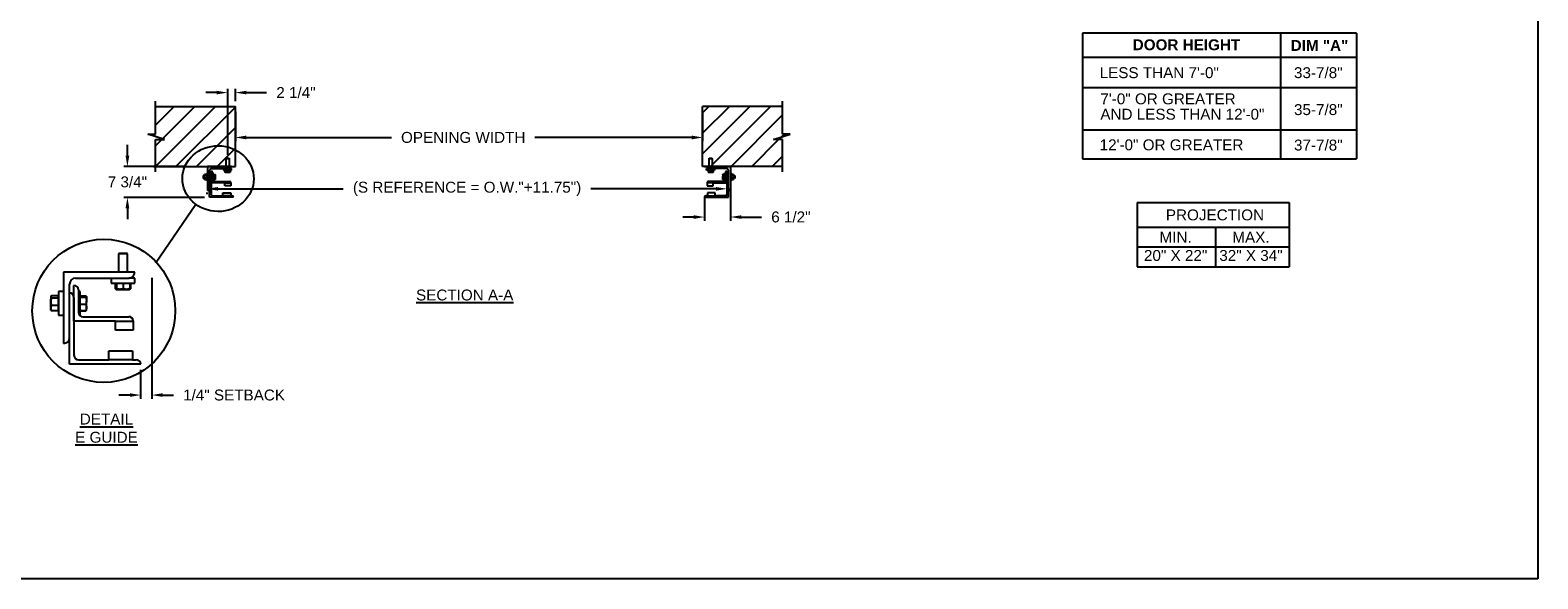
# Model space of a CAD drawing. Header units: inches. Extents: x 170 to 284, y 215 to 248.
# Tile 712 of 1056: x 225.42 to 238.39, y 214.76 to 219.47. Entities that reach past the tile are written whole.
import ezdxf
from ezdxf import colors
from ezdxf.entities.mleader import LeaderData, LeaderLine
from ezdxf.math import Vec2, Vec3

# ---------------------------------------------------------------- set-up
doc = ezdxf.new("R2010")
doc.units = ezdxf.units.IN
doc.header["$LTSCALE"] = 0.25
doc.header["$MEASUREMENT"] = 0
for name, color, linetype in [('ANNOTATIONS', 1, 'Continuous'), ('DETAILS', 4, 'Continuous'), ('E GUIDES', 7, 'Continuous'), ('LH FRONT OF HOOD', 7, 'Continuous')]:
    doc.layers.add(name, color=color, linetype=linetype)
doc.styles.add('ARIAL', font='arial.ttf', dxfattribs={"height": 0.09375})
doc.dimstyles.new('STANDARD$0', dxfattribs={"dimtxt": 0.09375, "dimasz": 0.09375, "dimexe": 0.03125, "dimexo": 0.046875, "dimgap": 0.09, "dimtad": 0, "dimtih": 1, "dimtoh": 1, "dimdec": 4, "dimzin": 0, "dimdsep": 46, "dimtxsty": 'ARIAL', "dimcen": 0.09, "dimadec": 0, "dimazin": 0, "dimtfac": 1, "dimtdec": 4, "dimtofl": 0, "dimtmove": 0, "dimatfit": 1, "dimfxl": 1, "dimtolj": 1, "dimtzin": 0, "dimarcsym": 0})
pattern_1 = [(45, (49.32658, -19.50984), (-0.08838835, 0.08838835), [])]

# ---------------------------------------------------------------- blocks, each defined once
blk = doc.blocks.new('*D43')
at = {"layer": 'ANNOTATIONS', "color": 0, "lineweight": -2, "transparency": 16777216}
for p, q in [((226.469, 217.343), (226.469, 216.305)), ((226.374, 216.553), (226.374, 216.305)), ((226.281, 216.336), (226.187, 216.336)), ((226.562, 216.336), (226.656, 216.336))]:
    blk.add_line(p, q, dxfattribs=at)
at = {"layer": 'ANNOTATIONS', "color": 0, "transparency": 16777216}
for points in [[(226.281, 216.352), (226.281, 216.321), (226.374, 216.336)], [(226.562, 216.352), (226.562, 216.321), (226.469, 216.336)]]:
    blk.add_solid(points, dxfattribs=at)
at = {"layer": 'defpoints', "color": 0, "transparency": 16777216}
for p in [(226.469, 217.39), (226.374, 216.6), (226.374, 216.336)]:
    blk.add_point(p, dxfattribs=at)
at = {"layer": 'ANNOTATIONS', "color": 0, "transparency": 16777216, "insert": (227.177, 216.336), "char_height": 0.09375, "attachment_point": 5, "style": 'ARIAL'}
blk.add_mtext('\\A1;1/4" SETBACK', dxfattribs=at)
blk = doc.blocks.new('*D105')
at = {"layer": 'ANNOTATIONS', "color": 0, "lineweight": -2, "transparency": 16777216}
for p, q in [((226.26, 218.392), (226.26, 218.486)), ((226.749, 218.298), (226.229, 218.298)), ((226.924, 218.034), (226.229, 218.034)), ((226.26, 217.94), (226.26, 217.847))]:
    blk.add_line(p, q, dxfattribs=at)
at = {"layer": 'ANNOTATIONS', "color": 0, "transparency": 16777216}
for points in [[(226.244, 218.392), (226.276, 218.392), (226.26, 218.298)], [(226.244, 217.94), (226.276, 217.94), (226.26, 218.034)]]:
    blk.add_solid(points, dxfattribs=at)
at = {"layer": 'defpoints', "color": 0, "transparency": 16777216}
for p in [(226.796, 218.298), (226.26, 218.034), (226.971, 218.034)]:
    blk.add_point(p, dxfattribs=at)
at = {"layer": 'ANNOTATIONS', "color": 0, "transparency": 16777216, "insert": (226.26, 218.166), "char_height": 0.0938, "attachment_point": 5, "style": 'ARIAL'}
blk.add_mtext('\\A1;7 3/4"', dxfattribs=at)
blk = doc.blocks.new('*D106')
at = {"layer": 'ANNOTATIONS', "color": 0, "lineweight": -2, "transparency": 16777216}
for p, q in [((231.444, 218.252), (231.444, 217.833)), ((231.222, 218.037), (231.222, 217.833)), ((231.129, 217.865), (231.035, 217.865)), ((231.538, 217.865), (231.711, 217.865))]:
    blk.add_line(p, q, dxfattribs=at)
at = {"layer": 'ANNOTATIONS', "color": 0, "transparency": 16777216}
for points in [[(231.129, 217.88), (231.129, 217.849), (231.222, 217.865)], [(231.538, 217.88), (231.538, 217.849), (231.444, 217.865)]]:
    blk.add_solid(points, dxfattribs=at)
at = {"layer": 'defpoints', "color": 0, "transparency": 16777216}
for p in [(231.444, 218.298), (231.222, 218.084), (231.444, 217.865)]:
    blk.add_point(p, dxfattribs=at)
at = {"layer": 'ANNOTATIONS', "color": 0, "transparency": 16777216, "insert": (231.964, 217.865), "char_height": 0.0938, "attachment_point": 5, "style": 'ARIAL'}
blk.add_mtext('\\A1;6 1/2"', dxfattribs=at)
blk = doc.blocks.new('*D102')
at = {"layer": 'ANNOTATIONS', "color": 0, "lineweight": -2, "transparency": 16777216}
for p, q in [((227.028, 218.933), (226.935, 218.933)), ((227.122, 218.398), (227.122, 218.965)), ((227.188, 218.861), (227.188, 218.965)), ((227.282, 218.933), (227.455, 218.933))]:
    blk.add_line(p, q, dxfattribs=at)
at = {"layer": 'ANNOTATIONS', "color": 0, "transparency": 16777216}
for points in [[(227.028, 218.949), (227.028, 218.918), (227.122, 218.933)], [(227.282, 218.949), (227.282, 218.918), (227.188, 218.933)]]:
    blk.add_solid(points, dxfattribs=at)
at = {"layer": 'defpoints', "color": 0, "transparency": 16777216}
for p in [(227.188, 218.933), (227.188, 218.814), (227.122, 218.351)]:
    blk.add_point(p, dxfattribs=at)
at = {"layer": 'ANNOTATIONS', "color": 0, "transparency": 16777216, "insert": (227.709, 218.933), "char_height": 0.0938, "attachment_point": 5, "style": 'ARIAL'}
blk.add_mtext('\\A1;2 1/4"', dxfattribs=at)
blk = doc.blocks.new('*D103')
at = {"layer": 'ANNOTATIONS', "color": 0, "lineweight": -2, "transparency": 16777216}
for p, q in [((231.414, 218.154), (231.414, 218.138)), ((226.945, 218.06), (226.945, 218.076)), ((227.039, 218.107), (228.114, 218.107)), ((231.32, 218.107), (230.245, 218.107))]:
    blk.add_line(p, q, dxfattribs=at)
at = {"layer": 'ANNOTATIONS', "color": 0, "transparency": 16777216}
for points in [[(227.039, 218.123), (227.039, 218.091), (226.945, 218.107)], [(231.32, 218.123), (231.32, 218.091), (231.414, 218.107)]]:
    blk.add_solid(points, dxfattribs=at)
at = {"layer": 'defpoints', "color": 0, "transparency": 16777216}
for p in [(226.945, 218.107), (231.414, 218.107), (231.414, 218.107)]:
    blk.add_point(p, dxfattribs=at)
at = {"layer": 'ANNOTATIONS', "color": 0, "transparency": 16777216, "insert": (229.18, 218.107), "char_height": 0.09375, "attachment_point": 5, "style": 'ARIAL'}
blk.add_mtext('\\A1;(S REFERENCE = O.W."+11.75")', dxfattribs=at)
blk = doc.blocks.new('*D104')
at = {"layer": 'ANNOTATIONS', "color": 0, "lineweight": -2, "transparency": 16777216}
for p, q in [((227.188, 218.767), (227.188, 218.517)), ((231.205, 218.767), (231.205, 218.517)), ((227.282, 218.548), (228.53, 218.548)), ((231.112, 218.548), (229.763, 218.548))]:
    blk.add_line(p, q, dxfattribs=at)
at = {"layer": 'ANNOTATIONS', "color": 0, "transparency": 16777216}
for points in [[(227.282, 218.564), (227.282, 218.532), (227.188, 218.548)], [(231.112, 218.564), (231.112, 218.532), (231.205, 218.548)]]:
    blk.add_solid(points, dxfattribs=at)
at = {"layer": 'defpoints', "color": 0, "transparency": 16777216}
for p in [(227.188, 218.814), (231.205, 218.814), (231.205, 218.548)]:
    blk.add_point(p, dxfattribs=at)
at = {"layer": 'ANNOTATIONS', "color": 0, "transparency": 16777216, "insert": (229.147, 218.548), "char_height": 0.09375, "attachment_point": 5, "style": 'ARIAL'}
blk.add_mtext('\\A1;OPENING WIDTH', dxfattribs=at)

msp = doc.modelspace()

# ---------------------------------------------------------------- hatches: boundary and pattern name
at = {"layer": 'LH FRONT OF HOOD'}
h = msp.add_hatch(dxfattribs=at)
h.set_pattern_fill('ANSI31', color=256, style=0)
h.set_pattern_definition(pattern_1)
h.paths.add_polyline_path([(227.18833, 218.81406), (226.50083, 218.81406), (226.50083, 218.57686), (226.43673, 218.57686), (226.5788, 218.52996), (226.50083, 218.52996), (226.50083, 218.29844), (227.18833, 218.29844), (227.18833, 218.46094)])
h = msp.add_hatch(dxfattribs=at)
h.set_pattern_fill('ANSI31', color=256, style=0)
h.set_pattern_definition(pattern_1)
h.paths.add_polyline_path([(231.95691, 218.57686), (231.89281, 218.57686), (231.89281, 218.81406), (231.20531, 218.81406), (231.20531, 218.29844), (231.22348, 218.29844), (231.89281, 218.29844), (231.89281, 218.52996), (231.81484, 218.52996)])

# ---------------------------------------------------------------- linework, layer by layer
at = {"layer": 'ANNOTATIONS'}
for p, q in [((236.82558, 219.44458), (234.47218, 219.44458)), ((234.47218, 219.44458), (234.47218, 218.36425)), ((236.17718, 218.36425), (236.17718, 219.44458)), ((236.82558, 219.44458), (236.82558, 218.36425)), ((236.82558, 219.23579), (234.47218, 219.23579)), ((234.47218, 218.97582), (236.82558, 218.97582)), ((234.47218, 218.61425), (236.82558, 218.61425)), ((234.47218, 218.61425), (236.82558, 218.61425)), ((234.47218, 218.36425), (236.82558, 218.36425)), ((234.94093, 217.98952), (234.94093, 217.43815)), ((234.94093, 217.98952), (236.2487, 217.98952)), ((236.2487, 217.98952), (236.2487, 217.43815)), ((234.94093, 217.77805), (236.2487, 217.77805)), ((235.61379, 217.77805), (235.61379, 217.43815)), ((234.94093, 217.6081), (236.2487, 217.6081)), ((234.94093, 217.43815), (236.2487, 217.43815))]:
    msp.add_line(p, q, dxfattribs=at)
at = {"layer": 'defpoints'}
msp.add_lwpolyline([(238.38533, 214.75854), (218.91545, 214.75854), (218.91545, 227.49365), (238.38533, 227.49365)], close=True, dxfattribs=at)
at = {"layer": 'DETAILS'}
msp.add_line((226.50633, 217.47865), (226.84842, 217.97422), dxfattribs=at)
msp.add_circle((226.05707, 217.05928), 0.61458, dxfattribs=at)
msp.add_ellipse((227.03973, 218.19454), major_axis=(0.30673, -0.00211), ratio=0.91972899, dxfattribs=at)
at = {"layer": 'E GUIDES'}
for p, q in [((226.94969, 218.29844), (226.94969, 218.09389)), ((227.15424, 218.29844), (226.94969, 218.29844)), ((226.98378, 218.28139), (227.13719, 218.28139)), ((227.08536, 218.27192), (227.08536, 218.26687)), ((227.08536, 218.27192), (227.08606, 218.27192)), ((227.08606, 218.28139), (227.08606, 218.27635)), ((227.15424, 218.27635), (227.08606, 218.27635)), ((227.08606, 218.27192), (227.08606, 218.26687)), ((227.08606, 218.27192), (227.15424, 218.27192)), ((227.09458, 218.27635), (227.09458, 218.27192)), ((227.10943, 218.36874), (227.11069, 218.37)), ((227.10943, 218.29844), (227.10943, 218.36874)), ((227.10943, 218.36874), (227.135, 218.36874)), ((227.11069, 218.37), (227.13374, 218.37)), ((227.13374, 218.37), (227.135, 218.36874)), ((227.135, 218.36874), (227.135, 218.29844)), ((227.15424, 218.28139), (227.13719, 218.28139)), ((227.14572, 218.27192), (227.14572, 218.27635)), ((227.15424, 218.27635), (227.15424, 218.28139)), ((227.15424, 218.26687), (227.15424, 218.27192)), ((231.22235, 218.29844), (231.4269, 218.29844)), ((231.2394, 218.29844), (231.44394, 218.29844)), ((231.2394, 218.27635), (231.2394, 218.28139)), ((231.2394, 218.28139), (231.25644, 218.28139)), ((231.2394, 218.27635), (231.30758, 218.27635)), ((231.2394, 218.26687), (231.2394, 218.27192)), ((231.30758, 218.27192), (231.2394, 218.27192)), ((231.24792, 218.27192), (231.24792, 218.27635)), ((231.40985, 218.28139), (231.25644, 218.28139)), ((231.26071, 218.36874), (231.26196, 218.37)), ((231.26071, 218.29844), (231.26071, 218.36874)), ((231.26071, 218.36874), (231.28627, 218.36874)), ((231.26196, 218.37), (231.28502, 218.37)), ((231.28502, 218.37), (231.28627, 218.36874)), ((231.28627, 218.36874), (231.28627, 218.29844)), ((231.29906, 218.27635), (231.29906, 218.27192)), ((231.30758, 218.28139), (231.30758, 218.27635)), ((231.30758, 218.27192), (231.30758, 218.26687)), ((231.30828, 218.27192), (231.30758, 218.27192)), ((231.30828, 218.27192), (231.30828, 218.26687)), ((231.44394, 218.29844), (231.44394, 218.09389)), ((226.91338, 218.22173), (226.91212, 218.22048)), ((226.91212, 218.22048), (226.91212, 218.19742)), ((226.91212, 218.19742), (226.91338, 218.19617)), ((226.92198, 218.22173), (226.91338, 218.22173)), ((226.91338, 218.22173), (226.91338, 218.19617)), ((226.91338, 218.19617), (226.92198, 218.19617)), ((226.9225, 218.22873), (226.92198, 218.22813)), ((226.92252, 218.22813), (226.92198, 218.22813)), ((226.92198, 218.18977), (226.92198, 218.22813)), ((226.92198, 218.18977), (226.9225, 218.18917)), ((226.92198, 218.18977), (226.92252, 218.18977)), ((226.92252, 218.22876), (226.9225, 218.22873)), ((226.92252, 218.2308), (226.92252, 218.23079)), ((226.92252, 218.2308), (226.92428, 218.2308)), ((226.92252, 218.23079), (226.92252, 218.23065)), ((226.92252, 218.23079), (226.92427, 218.23079)), ((226.92252, 218.23065), (226.92252, 218.22713)), ((226.92252, 218.23065), (226.94209, 218.23065)), ((226.92252, 218.22713), (226.92252, 218.22361)), ((226.92252, 218.22361), (226.92252, 218.21276)), ((226.92252, 218.22361), (226.94209, 218.22361)), ((226.92252, 218.21276), (226.92252, 218.20191)), ((226.92252, 218.20191), (226.94209, 218.20191)), ((226.92252, 218.20191), (226.92252, 218.19458)), ((226.92252, 218.19458), (226.92252, 218.18725)), ((226.92252, 218.18725), (226.92252, 218.18711)), ((226.92252, 218.18725), (226.94209, 218.18725)), ((226.92252, 218.18711), (226.92427, 218.18711)), ((226.92252, 218.18711), (226.92252, 218.1871)), ((226.92252, 218.1871), (226.92428, 218.1871)), ((226.92439, 218.23092), (226.92415, 218.23065)), ((226.92415, 218.18725), (226.92439, 218.18698)), ((226.92453, 218.18681), (226.92419, 218.18725)), ((226.92453, 218.23109), (226.92424, 218.23065)), ((226.92436, 218.23089), (226.92453, 218.23109)), ((226.9441, 218.23109), (226.92453, 218.23109)), ((226.9441, 218.18681), (226.92453, 218.18681)), ((226.9441, 218.23025), (226.9426, 218.23025)), ((226.9441, 218.18765), (226.9426, 218.18765)), ((226.94465, 218.22813), (226.9437, 218.22922)), ((226.9437, 218.18868), (226.94465, 218.18977)), ((226.9441, 218.23025), (226.9441, 218.23109)), ((226.9441, 218.22876), (226.9441, 218.23025)), ((226.9441, 218.18914), (226.9441, 218.18765)), ((226.9441, 218.18765), (226.9441, 218.18681)), ((226.94969, 218.24304), (226.94465, 218.24304)), ((226.94465, 218.24304), (226.94465, 218.24249)), ((226.94465, 218.24249), (226.94465, 218.17486)), ((226.94465, 218.17486), (226.94969, 218.17486)), ((226.96674, 218.11094), (226.96674, 218.26435)), ((226.96674, 218.03423), (226.96674, 218.23878)), ((226.97952, 218.15781), (226.97952, 218.26009)), ((226.97952, 218.226), (226.97952, 218.0598)), ((227.09884, 218.15781), (226.97952, 218.15781)), ((226.99231, 218.2473), (226.99231, 218.18338)), ((226.99735, 218.24304), (226.99231, 218.24304)), ((226.99556, 218.17486), (226.99735, 218.17486)), ((226.99735, 218.17486), (226.99735, 218.24304)), ((226.99735, 218.23028), (227.0135, 218.23028)), ((226.99735, 218.22932), (227.0135, 218.22932)), ((226.99735, 218.22665), (227.0135, 218.22665)), ((226.99735, 218.20628), (227.0135, 218.20628)), ((226.99735, 218.18858), (227.0135, 218.18858)), ((226.99735, 218.18762), (227.0135, 218.18762)), ((227.00509, 218.1706), (227.13719, 218.1706)), ((227.01387, 218.18876), (227.0135, 218.18762)), ((227.01513, 218.22827), (227.01486, 218.22875)), ((227.01486, 218.18915), (227.01513, 218.18963)), ((227.01522, 218.22813), (227.01513, 218.22827)), ((227.01513, 218.18963), (227.01522, 218.18977)), ((227.01522, 218.22799), (227.01522, 218.21646)), ((227.01522, 218.19743), (227.01522, 218.21646)), ((227.01522, 218.18977), (227.01522, 218.19743)), ((227.08536, 218.26687), (227.08606, 218.26687)), ((227.08606, 218.26687), (227.15424, 218.26687)), ((227.09809, 218.26687), (227.09809, 218.25072)), ((227.09884, 218.13225), (227.09884, 218.15781)), ((227.09884, 218.15781), (227.14998, 218.15781)), ((227.09902, 218.25013), (227.10097, 218.24901)), ((227.10048, 218.26687), (227.10048, 218.25072)), ((227.10099, 218.24901), (227.11134, 218.24901)), ((227.10151, 218.26687), (227.10151, 218.25072)), ((227.11134, 218.24901), (227.1305, 218.24901)), ((227.12118, 218.26687), (227.12118, 218.25072)), ((227.1305, 218.24901), (227.1393, 218.24901)), ((227.13932, 218.24901), (227.14128, 218.25013)), ((227.1422, 218.25072), (227.13961, 218.24969)), ((227.13982, 218.26687), (227.13982, 218.25072)), ((227.14126, 218.25013), (227.1422, 218.25072)), ((227.1422, 218.26687), (227.1422, 218.25072)), ((227.14998, 218.15906), (227.14998, 218.15781)), ((227.14998, 218.15781), (227.14998, 218.13225)), ((231.30758, 218.26687), (231.2394, 218.26687)), ((231.24366, 218.15906), (231.24366, 218.15781)), ((231.24366, 218.15781), (231.24366, 218.13225)), ((231.2948, 218.15781), (231.24366, 218.15781)), ((231.25144, 218.26687), (231.25144, 218.25072)), ((231.25144, 218.25072), (231.25402, 218.24969)), ((231.25237, 218.25013), (231.25144, 218.25072)), ((231.25431, 218.24901), (231.25236, 218.25013)), ((231.25382, 218.26687), (231.25382, 218.25072)), ((231.26314, 218.24901), (231.25433, 218.24901)), ((231.38855, 218.1706), (231.25644, 218.1706)), ((231.28229, 218.24901), (231.26314, 218.24901)), ((231.27246, 218.26687), (231.27246, 218.25072)), ((231.29265, 218.24901), (231.28229, 218.24901)), ((231.29213, 218.26687), (231.29213, 218.25072)), ((231.29462, 218.25013), (231.29267, 218.24901)), ((231.29316, 218.26687), (231.29316, 218.25072)), ((231.2948, 218.15781), (231.41412, 218.15781)), ((231.2948, 218.13225), (231.2948, 218.15781)), ((231.29554, 218.26687), (231.29554, 218.25072)), ((231.30828, 218.26687), (231.30758, 218.26687)), ((231.37842, 218.22813), (231.3785, 218.22827)), ((231.37842, 218.22799), (231.37842, 218.21646)), ((231.37842, 218.19743), (231.37842, 218.21646)), ((231.37842, 218.18977), (231.37842, 218.19743)), ((231.3785, 218.18963), (231.37842, 218.18977)), ((231.3785, 218.22827), (231.37878, 218.22875)), ((231.37878, 218.18915), (231.3785, 218.18963)), ((231.37976, 218.18876), (231.38013, 218.18762)), ((231.39629, 218.23028), (231.38013, 218.23028)), ((231.39629, 218.22932), (231.38013, 218.22932)), ((231.39629, 218.22665), (231.38013, 218.22665)), ((231.39629, 218.20628), (231.38013, 218.20628)), ((231.39629, 218.18858), (231.38013, 218.18858)), ((231.39629, 218.18762), (231.38013, 218.18762)), ((231.39629, 218.24304), (231.40133, 218.24304)), ((231.39629, 218.17486), (231.39629, 218.24304)), ((231.39808, 218.17486), (231.39629, 218.17486)), ((231.40133, 218.2473), (231.40133, 218.18338)), ((231.41412, 218.15781), (231.41412, 218.26009)), ((231.41412, 218.226), (231.41412, 218.0598)), ((231.4269, 218.11094), (231.4269, 218.26435)), ((231.4269, 218.03423), (231.4269, 218.23878)), ((231.44394, 218.24304), (231.44899, 218.24304)), ((231.44899, 218.17486), (231.44394, 218.17486)), ((231.44899, 218.24304), (231.44899, 218.24249)), ((231.44899, 218.24249), (231.44899, 218.17486)), ((231.44899, 218.22813), (231.44993, 218.22922)), ((231.44993, 218.18868), (231.44899, 218.18977)), ((231.44954, 218.23025), (231.44954, 218.23109)), ((231.44954, 218.23109), (231.4691, 218.23109)), ((231.44954, 218.22876), (231.44954, 218.23025)), ((231.44954, 218.23025), (231.45104, 218.23025)), ((231.44954, 218.18914), (231.44954, 218.18765)), ((231.44954, 218.18765), (231.45104, 218.18765)), ((231.44954, 218.18765), (231.44954, 218.18681)), ((231.44954, 218.18681), (231.4691, 218.18681)), ((231.47112, 218.23065), (231.45155, 218.23065)), ((231.47112, 218.22361), (231.45155, 218.22361)), ((231.47112, 218.20191), (231.45155, 218.20191)), ((231.47112, 218.18725), (231.45155, 218.18725)), ((231.4691, 218.23109), (231.4694, 218.23065)), ((231.46927, 218.23089), (231.4691, 218.23109)), ((231.4691, 218.18681), (231.46945, 218.18725)), ((231.46925, 218.23092), (231.46948, 218.23065)), ((231.46948, 218.18725), (231.46925, 218.18698)), ((231.47112, 218.2308), (231.46935, 218.2308)), ((231.47112, 218.1871), (231.46935, 218.1871)), ((231.47112, 218.23079), (231.46937, 218.23079)), ((231.47112, 218.18711), (231.46937, 218.18711)), ((231.47112, 218.2308), (231.47112, 218.23079)), ((231.47112, 218.23079), (231.47112, 218.23065)), ((231.47112, 218.23065), (231.47112, 218.22713)), ((231.47112, 218.22876), (231.47114, 218.22873)), ((231.47112, 218.22813), (231.47166, 218.22813)), ((231.47112, 218.22713), (231.47112, 218.22361)), ((231.47112, 218.22361), (231.47112, 218.21276)), ((231.47112, 218.21276), (231.47112, 218.20191)), ((231.47112, 218.20191), (231.47112, 218.19458)), ((231.47112, 218.19458), (231.47112, 218.18725)), ((231.47166, 218.18977), (231.47112, 218.18977)), ((231.47112, 218.18725), (231.47112, 218.18711)), ((231.47112, 218.18711), (231.47112, 218.1871)), ((231.47114, 218.22873), (231.47166, 218.22813)), ((231.47166, 218.18977), (231.47114, 218.18917)), ((231.47166, 218.18977), (231.47166, 218.22813)), ((231.47166, 218.22173), (231.48026, 218.22173)), ((231.48026, 218.19617), (231.47166, 218.19617)), ((231.48026, 218.22173), (231.48151, 218.22048)), ((231.48026, 218.22173), (231.48026, 218.19617)), ((231.48151, 218.19742), (231.48026, 218.19617)), ((231.48151, 218.22048), (231.48151, 218.19742)), ((227.17128, 218.03423), (226.96674, 218.03423)), ((226.99231, 218.04702), (227.07966, 218.04702)), ((227.07966, 218.07259), (227.14785, 218.07259)), ((227.07966, 218.04702), (227.07966, 218.07259)), ((227.14785, 218.04702), (227.07966, 218.04702)), ((227.14998, 218.13225), (227.09884, 218.13225)), ((227.14785, 218.07259), (227.14785, 218.04702)), ((227.14785, 218.04702), (227.1585, 218.04702)), ((231.22235, 218.03423), (231.4269, 218.03423)), ((231.24579, 218.04702), (231.23514, 218.04702)), ((231.24366, 218.13225), (231.2948, 218.13225)), ((231.31397, 218.07259), (231.24579, 218.07259)), ((231.24579, 218.07259), (231.24579, 218.04702)), ((231.24579, 218.04702), (231.31397, 218.04702)), ((231.31397, 218.04702), (231.31397, 218.07259)), ((231.40133, 218.04702), (231.31397, 218.04702)), ((226.18703, 217.55204), (226.18327, 217.54828)), ((226.18327, 217.54828), (226.18327, 217.39151)), ((226.25976, 217.54828), (226.18327, 217.54828)), ((226.256, 217.55204), (226.18703, 217.55204)), ((226.25976, 217.54828), (226.256, 217.55204)), ((226.25976, 217.39151), (226.25976, 217.54828)), ((225.7116, 217.39151), (225.7116, 216.77961)), ((226.3235, 217.39151), (225.7116, 217.39151)), ((225.76259, 216.8306), (225.76259, 217.28953)), ((225.80083, 216.97083), (225.80083, 217.27678)), ((225.81358, 217.34052), (226.27251, 217.34052)), ((225.83908, 217.23854), (225.83908, 217.04732)), ((226.11953, 217.34052), (226.11953, 217.29708)), ((226.11953, 217.29708), (226.3235, 217.29708)), ((226.15555, 217.29708), (226.15555, 217.24876)), ((226.15831, 217.24701), (226.16415, 217.24364)), ((226.16267, 217.29708), (226.16267, 217.24876)), ((226.16422, 217.24364), (226.19519, 217.24364)), ((226.16576, 217.29708), (226.16576, 217.24876)), ((226.19519, 217.24364), (226.25249, 217.24364)), ((226.22461, 217.29708), (226.22461, 217.24876)), ((226.25249, 217.24364), (226.27882, 217.24364)), ((226.3235, 217.34052), (226.27251, 217.34052)), ((226.27888, 217.24364), (226.28473, 217.24701)), ((226.28749, 217.24876), (226.27975, 217.24568)), ((226.28037, 217.29708), (226.28037, 217.24876)), ((226.28469, 217.24699), (226.28749, 217.24876)), ((226.28749, 217.29708), (226.28749, 217.24876)), ((226.3235, 217.29708), (226.3235, 217.34052)), ((225.60033, 217.15941), (225.59921, 217.15829)), ((225.59921, 217.15829), (225.59921, 217.08932)), ((225.60253, 217.18372), (225.60033, 217.18117)), ((225.60033, 217.18117), (225.60033, 217.17873)), ((225.60033, 217.17873), (225.60033, 217.13694)), ((225.60033, 217.13694), (225.60033, 217.08201)), ((225.66652, 217.18829), (225.60798, 217.18829)), ((225.66652, 217.16918), (225.60798, 217.16918)), ((225.66652, 217.1047), (225.60798, 217.1047)), ((225.66652, 217.17873), (225.66652, 217.18829)), ((225.66815, 217.18117), (225.66652, 217.18117)), ((225.66652, 217.16918), (225.66652, 217.17873)), ((225.66652, 217.13694), (225.66652, 217.16918)), ((225.66652, 217.1047), (225.66652, 217.13694)), ((225.66652, 217.08201), (225.66652, 217.1047)), ((225.7116, 217.22579), (225.66815, 217.22579)), ((225.66815, 217.22579), (225.66815, 217.0324)), ((225.76259, 216.60114), (225.76259, 217.21304)), ((225.80083, 217.1748), (225.80083, 216.67762)), ((225.85417, 217.22579), (225.83908, 217.22579)), ((225.85417, 217.02182), (225.85417, 217.22579)), ((225.85417, 217.18761), (225.90249, 217.18761)), ((225.85417, 217.18475), (225.90249, 217.18475)), ((225.85417, 217.17675), (225.90249, 217.17675)), ((225.85417, 217.1158), (225.90249, 217.1158)), ((225.90737, 217.18159), (225.90654, 217.18303)), ((225.90761, 217.18117), (225.90737, 217.18159)), ((225.90761, 217.18075), (225.90761, 217.14628)), ((225.90761, 217.08933), (225.90761, 217.14628)), ((225.59921, 217.08932), (225.60033, 217.0882)), ((225.60033, 217.06644), (225.60033, 217.08201)), ((225.60033, 217.06644), (225.60253, 217.06389)), ((225.66652, 217.05932), (225.60798, 217.05932)), ((225.66652, 217.05932), (225.66652, 217.08201)), ((225.66652, 217.06644), (225.66815, 217.06644)), ((225.66815, 217.0324), (225.66815, 217.02182)), ((225.66815, 217.02182), (225.7116, 217.02182)), ((225.84882, 217.02182), (225.85417, 217.02182)), ((225.85417, 217.06286), (225.90249, 217.06286)), ((225.85417, 217.06), (225.90249, 217.06)), ((225.87732, 217.00907), (226.27251, 217.00907)), ((225.9036, 217.06341), (225.90249, 217.06)), ((225.90654, 217.06458), (225.90737, 217.06602)), ((225.90737, 217.06602), (225.90761, 217.06644)), ((225.90761, 217.06644), (225.90761, 217.08933)), ((226.31075, 216.97454), (226.31075, 216.97083)), ((226.15778, 216.97083), (225.80083, 216.97083)), ((226.15778, 216.89434), (226.15778, 216.97083)), ((226.15778, 216.97083), (226.31075, 216.97083)), ((226.31075, 216.89434), (226.15778, 216.89434)), ((226.31075, 216.97083), (226.31075, 216.89434)), ((226.10041, 216.63938), (226.10041, 216.71587)), ((226.10041, 216.71587), (226.30438, 216.71587)), ((226.30438, 216.71587), (226.30438, 216.63938)), ((226.37449, 216.60114), (225.76259, 216.60114)), ((225.83908, 216.63938), (226.10041, 216.63938)), ((226.30438, 216.63938), (226.10041, 216.63938)), ((226.30438, 216.63938), (226.33625, 216.63938))]:
    msp.add_line(p, q, dxfattribs=at)
for centre, radius, start, end in [((226.98378, 218.26435), 0.01705, 90, 180), ((227.13719, 218.29844), 0.01705, 270, 0), ((231.25644, 218.29844), 0.01705, 180, 270), ((231.40985, 218.26435), 0.01705, 0, 90), ((226.96674, 218.226), 0.01278, 0, 90), ((226.97952, 218.2473), 0.01278, 0, 90), ((227.00509, 218.18338), 0.01278, 180, 270), ((227.13764, 218.15826), 0.01235, 2.245613, 92.082022), ((227.13719, 218.15781), 0.01278, 0, 90), ((231.256, 218.15826), 0.01235, 87.917978, 177.754387), ((231.25644, 218.15781), 0.01278, 90, 180), ((231.38855, 218.18338), 0.01278, 270, 0), ((231.41412, 218.2473), 0.01278, 90, 180), ((231.4269, 218.226), 0.01278, 90, 180), ((226.94969, 218.11094), 0.01705, 270, 0), ((226.99231, 218.0598), 0.01278, 180, 270), ((227.1585, 218.03423), 0.01278, 0, 90), ((231.23514, 218.03423), 0.01278, 90, 180), ((231.40133, 218.0598), 0.01278, 270, 0), ((231.44394, 218.11094), 0.01705, 180, 270), ((226.27251, 217.39151), 0.05099, 270, 0), ((225.81358, 217.28953), 0.05099, 90, 180), ((225.80083, 217.23854), 0.03824, 0, 90), ((225.76259, 217.1748), 0.03824, 0, 90), ((225.87732, 217.04732), 0.03824, 180, 270), ((226.27385, 216.97217), 0.03693, 2.245613, 92.082022), ((226.27251, 216.97083), 0.03824, 0, 90), ((225.7116, 216.8306), 0.05099, 270, 0), ((225.83908, 216.67762), 0.03824, 180, 270), ((226.33625, 216.60114), 0.03824, 0, 90)]:
    msp.add_arc(centre, radius, start, end, dxfattribs=at)
for points, knots in [([(226.92252, 218.18918), (226.92247, 218.18923), (226.92225, 218.18942), (226.92222, 218.18962), (226.9222, 218.18977)], [0, 0, 0, 0, 0.237068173, 1, 1, 1, 1]), ([(226.94465, 218.22713), (226.94455, 218.22762), (226.94435, 218.22863), (226.94321, 218.22979), (226.94234, 218.23046), (226.94209, 218.23065)], [0, 0, 0, 0, 0.40629057, 0.82726642, 1, 1, 1, 1]), ([(226.94209, 218.22361), (226.94276, 218.22416), (226.94413, 218.22527), (226.94464, 218.22649), (226.94465, 218.22712), (226.94465, 218.22713)], [0, 0, 0, 0, 0.48434141, 0.98632773, 1, 1, 1, 1]), ([(226.94465, 218.21276), (226.94455, 218.21428), (226.94435, 218.21737), (226.94321, 218.22097), (226.94234, 218.22302), (226.94209, 218.22361)], [0, 0, 0, 0, 0.40629057, 0.82726642, 1, 1, 1, 1]), ([(226.94209, 218.20191), (226.94276, 218.2036), (226.94413, 218.20703), (226.94464, 218.21079), (226.94465, 218.21271), (226.94465, 218.21276)], [0, 0, 0, 0, 0.48434141, 0.98632773, 1, 1, 1, 1]), ([(226.94465, 218.19458), (226.94464, 218.19475), (226.94463, 218.19585), (226.94421, 218.1979), (226.94318, 218.20016), (226.94236, 218.20148), (226.94209, 218.20191)], [0, 0, 0, 0, 0.06653229, 0.43528257, 0.81455084, 1, 1, 1, 1]), ([(226.94209, 218.18725), (226.94247, 218.18787), (226.94337, 218.18934), (226.94441, 218.19179), (226.94457, 218.19364), (226.94465, 218.19458)], [0, 0, 0, 0, 0.26545991, 0.62807649, 1, 1, 1, 1]), ([(226.94365, 218.18873), (226.9434, 218.18842), (226.94299, 218.18792), (226.94235, 218.18744), (226.94209, 218.18725)], [0, 0, 0, 0, 0.59728664, 1, 1, 1, 1]), ([(227.0135, 218.23028), (227.01371, 218.23009), (227.01428, 218.22958), (227.01462, 218.22907), (227.01484, 218.22874)], [0, 0, 0, 0, 0.36956739, 1, 1, 1, 1]), ([(227.0135, 218.22932), (227.01371, 218.22923), (227.01431, 218.22897), (227.01504, 218.22852), (227.01516, 218.22817), (227.01522, 218.22799)], [0, 0, 0, 0, 0.2083045, 0.6015254, 1, 1, 1, 1]), ([(227.01522, 218.22799), (227.01519, 218.22788), (227.01514, 218.22761), (227.01461, 218.22716), (227.01387, 218.22682), (227.0135, 218.22665)], [0, 0, 0, 0, 0.22973043, 0.61267004, 1, 1, 1, 1]), ([(227.0135, 218.22665), (227.01398, 218.22499), (227.01495, 218.22166), (227.01513, 218.2182), (227.01522, 218.21646)], [0, 0, 0, 0, 0.49545796, 1, 1, 1, 1]), ([(227.01522, 218.21646), (227.01521, 218.21622), (227.0152, 218.21439), (227.01482, 218.21095), (227.01395, 218.20784), (227.0135, 218.20628)], [0, 0, 0, 0, 0.07010266, 0.53079095, 1, 1, 1, 1]), ([(227.0135, 218.20628), (227.01398, 218.20484), (227.01495, 218.20194), (227.01513, 218.19894), (227.01522, 218.19743)], [0, 0, 0, 0, 0.49545796, 1, 1, 1, 1]), ([(227.01522, 218.19743), (227.01521, 218.19722), (227.0152, 218.19563), (227.01482, 218.19263), (227.01395, 218.18994), (227.0135, 218.18858)], [0, 0, 0, 0, 0.07010266, 0.53079095, 1, 1, 1, 1]), ([(227.0135, 218.18858), (227.01387, 218.18875), (227.01459, 218.18908), (227.01507, 218.18944), (227.01512, 218.18962), (227.01513, 218.18963)], [0, 0, 0, 0, 0.4838091, 0.97227182, 1, 1, 1, 1]), ([(227.0135, 218.18762), (227.01389, 218.18797), (227.01446, 218.18847), (227.01472, 218.189), (227.0148, 218.18916)], [0, 0, 0, 0, 0.68088301, 1, 1, 1, 1]), ([(227.10106, 218.2493), (227.10066, 218.24941), (227.09966, 218.24969), (227.09868, 218.25033), (227.09809, 218.25072)], [0, 0, 0, 0, 0.396133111, 1, 1, 1, 1]), ([(227.10099, 218.24901), (227.10098, 218.24901), (227.10089, 218.24902), (227.10071, 218.2494), (227.10055, 218.25028), (227.10048, 218.25072)], [0, 0, 0, 0, 0.07010266, 0.53079095, 1, 1, 1, 1]), ([(227.10151, 218.25072), (227.10142, 218.25024), (227.10126, 218.24928), (227.10108, 218.2491), (227.10099, 218.24901)], [0, 0, 0, 0, 0.49545796, 1, 1, 1, 1]), ([(227.11134, 218.24901), (227.11111, 218.24901), (227.10935, 218.24902), (227.10602, 218.2494), (227.10302, 218.25028), (227.10151, 218.25072)], [0, 0, 0, 0, 0.07010266, 0.53079095, 1, 1, 1, 1]), ([(227.12118, 218.25072), (227.11958, 218.25024), (227.11636, 218.24928), (227.11303, 218.2491), (227.11134, 218.24901)], [0, 0, 0, 0, 0.49545796, 1, 1, 1, 1]), ([(227.1305, 218.24901), (227.12926, 218.24907), (227.12676, 218.24918), (227.12366, 218.24991), (227.12181, 218.25051), (227.12118, 218.25072)], [0, 0, 0, 0, 0.3928666, 0.79169603, 1, 1, 1, 1]), ([(227.13982, 218.25072), (227.13865, 218.25035), (227.1363, 218.24961), (227.13317, 218.24908), (227.13122, 218.24903), (227.1305, 218.24901)], [0, 0, 0, 0, 0.38329119, 0.77026914, 1, 1, 1, 1]), ([(227.1393, 218.24901), (227.13931, 218.24901), (227.13941, 218.24902), (227.13958, 218.2494), (227.13974, 218.25028), (227.13982, 218.25072)], [0, 0, 0, 0, 0.07010266, 0.53079095, 1, 1, 1, 1]), ([(231.25382, 218.25072), (231.25499, 218.25035), (231.25734, 218.24961), (231.26047, 218.24908), (231.26241, 218.24903), (231.26314, 218.24901)], [0, 0, 0, 0, 0.38329119, 0.77026914, 1, 1, 1, 1]), ([(231.25433, 218.24901), (231.25432, 218.24901), (231.25423, 218.24902), (231.25406, 218.2494), (231.2539, 218.25028), (231.25382, 218.25072)], [0, 0, 0, 0, 0.07010266, 0.53079095, 1, 1, 1, 1]), ([(231.26314, 218.24901), (231.26438, 218.24907), (231.26687, 218.24918), (231.26998, 218.24991), (231.27182, 218.25051), (231.27246, 218.25072)], [0, 0, 0, 0, 0.3928666, 0.79169603, 1, 1, 1, 1]), ([(231.27246, 218.25072), (231.27405, 218.25024), (231.27728, 218.24928), (231.28061, 218.2491), (231.28229, 218.24901)], [0, 0, 0, 0, 0.49545796, 1, 1, 1, 1]), ([(231.28229, 218.24901), (231.28253, 218.24901), (231.28429, 218.24902), (231.28762, 218.2494), (231.29062, 218.25028), (231.29213, 218.25072)], [0, 0, 0, 0, 0.07010266, 0.53079095, 1, 1, 1, 1]), ([(231.29213, 218.25072), (231.29221, 218.25024), (231.29238, 218.24928), (231.29256, 218.2491), (231.29265, 218.24901)], [0, 0, 0, 0, 0.49545796, 1, 1, 1, 1]), ([(231.29258, 218.2493), (231.29298, 218.24941), (231.29398, 218.24969), (231.29495, 218.25033), (231.29554, 218.25072)], [0, 0, 0, 0, 0.396133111, 1, 1, 1, 1]), ([(231.29265, 218.24901), (231.29266, 218.24901), (231.29275, 218.24902), (231.29293, 218.2494), (231.29308, 218.25028), (231.29316, 218.25072)], [0, 0, 0, 0, 0.07010266, 0.53079095, 1, 1, 1, 1]), ([(231.38013, 218.22932), (231.37993, 218.22923), (231.37933, 218.22897), (231.3786, 218.22852), (231.37848, 218.22817), (231.37842, 218.22799)], [0, 0, 0, 0, 0.2083045, 0.6015254, 1, 1, 1, 1]), ([(231.37842, 218.22799), (231.37844, 218.22788), (231.3785, 218.22761), (231.37903, 218.22716), (231.37976, 218.22682), (231.38013, 218.22665)], [0, 0, 0, 0, 0.22973043, 0.61267004, 1, 1, 1, 1]), ([(231.38013, 218.22665), (231.37966, 218.22499), (231.37869, 218.22166), (231.37851, 218.2182), (231.37842, 218.21646)], [0, 0, 0, 0, 0.49545796, 1, 1, 1, 1]), ([(231.37842, 218.21646), (231.37842, 218.21622), (231.37844, 218.21439), (231.37881, 218.21095), (231.37969, 218.20784), (231.38013, 218.20628)], [0, 0, 0, 0, 0.07010266, 0.53079095, 1, 1, 1, 1]), ([(231.38013, 218.20628), (231.37966, 218.20484), (231.37869, 218.20194), (231.37851, 218.19894), (231.37842, 218.19743)], [0, 0, 0, 0, 0.49545796, 1, 1, 1, 1]), ([(231.37842, 218.19743), (231.37842, 218.19722), (231.37844, 218.19563), (231.37881, 218.19263), (231.37969, 218.18994), (231.38013, 218.18858)], [0, 0, 0, 0, 0.07010266, 0.53079095, 1, 1, 1, 1]), ([(231.38013, 218.18858), (231.37977, 218.18875), (231.37904, 218.18908), (231.37857, 218.18944), (231.37852, 218.18962), (231.37851, 218.18963)], [0, 0, 0, 0, 0.4838091, 0.97227182, 1, 1, 1, 1]), ([(231.38013, 218.23028), (231.37992, 218.23009), (231.37935, 218.22958), (231.37901, 218.22907), (231.3788, 218.22874)], [0, 0, 0, 0, 0.36956739, 1, 1, 1, 1]), ([(231.38013, 218.18762), (231.37975, 218.18797), (231.37917, 218.18847), (231.37892, 218.189), (231.37884, 218.18916)], [0, 0, 0, 0, 0.68088301, 1, 1, 1, 1]), ([(231.44899, 218.22713), (231.44909, 218.22762), (231.44929, 218.22863), (231.45043, 218.22979), (231.4513, 218.23046), (231.45155, 218.23065)], [0, 0, 0, 0, 0.40629057, 0.82726642, 1, 1, 1, 1]), ([(231.45155, 218.22361), (231.45088, 218.22416), (231.44951, 218.22527), (231.44899, 218.22649), (231.44899, 218.22712), (231.44899, 218.22713)], [0, 0, 0, 0, 0.48434141, 0.98632773, 1, 1, 1, 1]), ([(231.44899, 218.21276), (231.44909, 218.21428), (231.44929, 218.21737), (231.45043, 218.22097), (231.4513, 218.22302), (231.45155, 218.22361)], [0, 0, 0, 0, 0.40629057, 0.82726642, 1, 1, 1, 1]), ([(231.45155, 218.20191), (231.45088, 218.2036), (231.44951, 218.20703), (231.44899, 218.21079), (231.44899, 218.21271), (231.44899, 218.21276)], [0, 0, 0, 0, 0.48434141, 0.98632773, 1, 1, 1, 1]), ([(231.44899, 218.19458), (231.44899, 218.19475), (231.44901, 218.19585), (231.44943, 218.1979), (231.45045, 218.20016), (231.45128, 218.20148), (231.45155, 218.20191)], [0, 0, 0, 0, 0.06653229, 0.43528257, 0.81455084, 1, 1, 1, 1]), ([(231.45155, 218.18725), (231.45117, 218.18787), (231.45027, 218.18934), (231.44923, 218.19179), (231.44907, 218.19364), (231.44899, 218.19458)], [0, 0, 0, 0, 0.26545991, 0.62807649, 1, 1, 1, 1]), ([(231.44999, 218.18873), (231.45024, 218.18842), (231.45065, 218.18792), (231.45129, 218.18744), (231.45155, 218.18725)], [0, 0, 0, 0, 0.59728664, 1, 1, 1, 1]), ([(231.47111, 218.18918), (231.47117, 218.18923), (231.47139, 218.18942), (231.47142, 218.18962), (231.47144, 218.18977)], [0, 0, 0, 0, 0.237068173, 1, 1, 1, 1]), ([(226.16441, 217.24452), (226.16322, 217.24485), (226.16022, 217.24568), (226.15731, 217.2476), (226.15555, 217.24876)], [0, 0, 0, 0, 0.39613311, 1, 1, 1, 1]), ([(226.16422, 217.24364), (226.16418, 217.24364), (226.1639, 217.24369), (226.16338, 217.24481), (226.16291, 217.24743), (226.16267, 217.24876)], [0, 0, 0, 0, 0.07010266, 0.53079095, 1, 1, 1, 1]), ([(226.16576, 217.24876), (226.16551, 217.24733), (226.165, 217.24444), (226.16448, 217.2439), (226.16422, 217.24364)], [0, 0, 0, 0, 0.49545796, 1, 1, 1, 1]), ([(226.19519, 217.24364), (226.19449, 217.24364), (226.18921, 217.24369), (226.17925, 217.24481), (226.17028, 217.24743), (226.16576, 217.24876)], [0, 0, 0, 0, 0.07010266, 0.53079095, 1, 1, 1, 1]), ([(226.22461, 217.24876), (226.21983, 217.24733), (226.21019, 217.24444), (226.20022, 217.2439), (226.19519, 217.24364)], [0, 0, 0, 0, 0.49545796, 1, 1, 1, 1]), ([(226.25249, 217.24364), (226.24878, 217.24381), (226.24131, 217.24416), (226.23202, 217.24634), (226.2265, 217.24814), (226.22461, 217.24876)], [0, 0, 0, 0, 0.3928666, 0.79169603, 1, 1, 1, 1]), ([(226.28037, 217.24876), (226.27687, 217.24766), (226.26985, 217.24545), (226.26047, 217.24386), (226.25466, 217.2437), (226.25249, 217.24364)], [0, 0, 0, 0, 0.38329119, 0.77026914, 1, 1, 1, 1]), ([(226.27882, 217.24364), (226.27886, 217.24364), (226.27914, 217.24369), (226.27966, 217.24481), (226.28013, 217.24743), (226.28037, 217.24876)], [0, 0, 0, 0, 0.07010266, 0.53079095, 1, 1, 1, 1]), ([(225.60798, 217.18829), (225.60685, 217.18748), (225.60416, 217.18556), (225.60106, 217.18237), (225.60058, 217.17996), (225.60033, 217.17873)], [0, 0, 0, 0, 0.26545991, 0.62807649, 1, 1, 1, 1]), ([(225.60033, 217.17873), (225.60034, 217.17851), (225.6004, 217.17708), (225.60165, 217.17441), (225.60471, 217.17146), (225.60717, 217.16974), (225.60798, 217.16918)], [0, 0, 0, 0, 0.06653229, 0.43528257, 0.81455084, 1, 1, 1, 1]), ([(225.60798, 217.16918), (225.60597, 217.16417), (225.60188, 217.15396), (225.60035, 217.14281), (225.60033, 217.13709), (225.60033, 217.13694)], [0, 0, 0, 0, 0.48434141, 0.98632773, 1, 1, 1, 1]), ([(225.60033, 217.13694), (225.60062, 217.13243), (225.60122, 217.12324), (225.60465, 217.11256), (225.60723, 217.10647), (225.60798, 217.1047)], [0, 0, 0, 0, 0.40629057, 0.82726642, 1, 1, 1, 1]), ([(225.60798, 217.1047), (225.60597, 217.10117), (225.60188, 217.09399), (225.60035, 217.08614), (225.60033, 217.08212), (225.60033, 217.08201)], [0, 0, 0, 0, 0.48434141, 0.98632773, 1, 1, 1, 1]), ([(225.90249, 217.18761), (225.90312, 217.18705), (225.90482, 217.18553), (225.90584, 217.18398), (225.90649, 217.183)], [0, 0, 0, 0, 0.36956739, 1, 1, 1, 1]), ([(225.90249, 217.18475), (225.90311, 217.18448), (225.90489, 217.18369), (225.90708, 217.18236), (225.90743, 217.18129), (225.90761, 217.18075)], [0, 0, 0, 0, 0.2083045, 0.6015254, 1, 1, 1, 1]), ([(225.90761, 217.18075), (225.90755, 217.18044), (225.90739, 217.17961), (225.9058, 217.17827), (225.9036, 217.17726), (225.90249, 217.17675)], [0, 0, 0, 0, 0.22973043, 0.61267004, 1, 1, 1, 1]), ([(225.90249, 217.17675), (225.90392, 217.1718), (225.90681, 217.16181), (225.90734, 217.15149), (225.90761, 217.14628)], [0, 0, 0, 0, 0.49545796, 1, 1, 1, 1]), ([(225.90761, 217.14628), (225.90761, 217.14556), (225.90756, 217.14009), (225.90644, 217.12977), (225.90381, 217.12049), (225.90249, 217.1158)], [0, 0, 0, 0, 0.07010266, 0.53079095, 1, 1, 1, 1]), ([(225.90249, 217.1158), (225.90392, 217.11151), (225.90681, 217.10283), (225.90734, 217.09386), (225.90761, 217.08933)], [0, 0, 0, 0, 0.49545796, 1, 1, 1, 1]), ([(225.60033, 217.08201), (225.60062, 217.07884), (225.60122, 217.07237), (225.60465, 217.06485), (225.60723, 217.06057), (225.60798, 217.05932)], [0, 0, 0, 0, 0.40629057, 0.82726642, 1, 1, 1, 1]), ([(225.60264, 217.06394), (225.60353, 217.06296), (225.60497, 217.06138), (225.60716, 217.05989), (225.60798, 217.05932)], [0, 0, 0, 0, 0.62450971, 1, 1, 1, 1]), ([(225.90761, 217.08933), (225.90761, 217.0887), (225.90756, 217.08395), (225.90644, 217.07499), (225.90381, 217.06693), (225.90249, 217.06286)], [0, 0, 0, 0, 0.07010266, 0.53079095, 1, 1, 1, 1]), ([(225.90249, 217.06286), (225.90357, 217.06336), (225.90575, 217.06437), (225.90717, 217.06543), (225.90733, 217.06599), (225.90734, 217.06602)], [0, 0, 0, 0, 0.483809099, 0.972271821, 1, 1, 1, 1]), ([(225.90249, 217.06), (225.90365, 217.06103), (225.90536, 217.06255), (225.90612, 217.06411), (225.90636, 217.06461)], [0, 0, 0, 0, 0.68088301, 1, 1, 1, 1])]:
    msp.add_open_spline(points, degree=3, knots=knots, dxfattribs=at)
at = {"layer": 'LH FRONT OF HOOD'}
for p, q in [((226.50083, 218.57686), (226.50083, 218.86094)), ((226.50083, 218.81406), (227.18833, 218.81406)), ((227.18833, 218.29844), (227.18833, 218.81406)), ((231.20531, 218.29844), (231.20531, 218.81406)), ((231.20531, 218.29844), (231.20531, 218.81406)), ((231.89281, 218.81406), (231.20531, 218.81406)), ((231.89281, 218.57686), (231.89281, 218.86094)), ((226.5788, 218.52996), (226.43673, 218.57686)), ((226.43673, 218.57686), (226.50083, 218.57686)), ((226.50083, 218.25156), (226.50083, 218.52996)), ((226.50083, 218.52996), (226.5788, 218.52996)), ((231.81484, 218.52996), (231.95691, 218.57686)), ((231.89281, 218.52996), (231.81484, 218.52996)), ((231.95691, 218.57686), (231.89281, 218.57686)), ((231.89281, 218.25156), (231.89281, 218.52996)), ((226.48378, 218.29843), (227.18833, 218.29843)), ((231.89281, 218.29844), (231.20531, 218.29844))]:
    msp.add_line(p, q, dxfattribs=at)

# ---------------------------------------------------------------- texts
at = {"layer": 'ANNOTATIONS', "style": 'ARIAL'}
for s, p in [('LESS THAN 7\'-0"', (234.61831, 219.05745)), ('33-7/8"', (236.28907, 219.05745)), ('35-7/8"', (236.28907, 218.74033)), ('12\'-0" OR GREATER', (234.61831, 218.43776)), ('37-7/8"', (236.28907, 218.43591))]:
    msp.add_text(s, height=0.09375, dxfattribs=at).set_placement(p)
at = {"layer": 'ANNOTATIONS', "char_height": 0.09375, "attachment_point": 2, "style": 'ARIAL'}
for s, insert, width in [('{\\fArial|b1|i0|c0|p34;DOOR HEIGHT}', (235.3645, 219.3907), 0.928691), ('{\\fArial|b1|i0|c0|p34;DIM "A"}', (236.50806, 219.385), 0.7983542), ('{\\LSECTION A-A}', (229.15964, 217.2423), 1.3823677), ('{\\LDETAIL\\PE GUIDE}', (226.07993, 216.17723), 1.3823677)]:
    msp.add_mtext(s, dxfattribs=dict(at, insert=insert, width=width))
at = {"layer": 'ANNOTATIONS', "insert": (234.62451, 218.92648), "char_height": 0.09375, "width": 1.4179729, "attachment_point": 1, "line_spacing_factor": 0.844331, "style": 'ARIAL'}
msp.add_mtext('7\'-0" OR GREATER AND LESS THAN 12\'-0"', dxfattribs=at)
at = {"layer": 'ANNOTATIONS', "char_height": 0.09375, "attachment_point": 2, "style": 'ARIAL'}
for s, width, insert in [('PROJECTION ', 1.7594917, (235.60963, 217.93008)), ('MIN.\\P20" X 22" ', 0.6711642, (235.2715, 217.73809)), ('MAX.\\P32" X 34"', 0.6567117, (235.91894, 217.73809))]:
    msp.add_mtext_dynamic_manual_height_columns(s, width=width, gutter_width=1.36268, heights=[0], dxfattribs=dict(at, insert=insert))

# ---------------------------------------------------------------- dimensions: what is measured, and where the dimension line sits
at = {"layer": 'ANNOTATIONS'}
for base, p1, p2, text, picture, middle in [((227.18833, 218.93342), (227.12221, 218.35084), (227.18833, 218.81406), '2 1/4"', '*D102', (227.70864, 218.93342)), ((231.20531, 218.54799), (227.18833, 218.81406), (231.20531, 218.81406), 'OPENING WIDTH', '*D104', (229.14671, 218.54799)), ((231.44394, 217.86462), (231.22235, 218.08437), (231.44394, 218.29844), '6 1/2"', '*D106', (231.96426, 217.86462))]:
    dim = msp.add_linear_dim(base=base, p1=p1, p2=p2, text=text, dimstyle='STANDARD$0', dxfattribs=at)
    dim.commit()
    dim.dimension.update_dxf_attribs({"geometry": picture, "text_midpoint": middle, "dimtype": 160})
dim = msp.add_linear_dim(base=(226.25994, 218.03423), p1=(226.79628, 218.29842), p2=(226.97128, 218.03423), angle=90, text='7 3/4"', dimstyle='STANDARD$0', dxfattribs=at)
dim.commit()
dim.dimension.update_dxf_attribs({"geometry": '*D105', "text_midpoint": (226.25994, 218.16633), "dimtype": 160})
dim = msp.add_linear_dim(base=(231.41412, 218.10694), p1=(226.94543, 218.10694), p2=(231.41412, 218.10694), text='(S REFERENCE = O.W."+11.75")', dimstyle='STANDARD$0', dxfattribs=at)
dim.commit()
dim.dimension.update_dxf_attribs({"geometry": '*D103', "text_midpoint": (229.17977, 218.10694)})
dim = msp.add_linear_dim(base=(226.37449, 216.33643), p1=(226.46859, 217.39036), p2=(226.37449, 216.59998), angle=180, text='1/4" SETBACK', dimstyle='STANDARD$0', override={"dimarcsym": 1}, dxfattribs=at)
dim.commit()
dim.dimension.update_dxf_attribs({"geometry": '*D43', "text_midpoint": (227.17698, 216.33643), "dimtype": 160})

# ---------------------------------------------------------------- leaders
ml = msp.add_multileader_mtext('Standard', dxfattribs=at)
ml.set_content('WIRELESS SENSING EDGE', color=256, style='ARIAL')
ml.set_leader_properties()
ml.build(insert=Vec2(0, 0))
ml.multileader.update_dxf_attribs({"dogleg_length": 0.36, "arrow_head_size": 0.09375})
ctx = ml.context
ctx.base_point, ctx.char_height, ctx.arrow_head_size, ctx.landing_gap_size, ctx.plane_origin = Vec3(231.29948, 219.72565), 0.09375, 0.09375, 0.09, Vec3(230.51444, 219.29242)
notes = []
notes.append((ctx, [(0, (1, 1, 0), (231.20152, 219.72565), (1, 0), 0.09796, [(0, [(230.81735, 220.09171)], 0, [])])]))
ctx.mtext.insert, ctx.mtext.flow_direction = Vec3(231.38948, 219.77332), 5
for ctx, leaders in notes:
    for number, flags, end, landing, length, lines in leaders:
        leader = LeaderData()
        leader.index, (leader.has_last_leader_line, leader.has_dogleg_vector, leader.attachment_direction) = number, flags
        leader.last_leader_point, leader.dogleg_vector, leader.dogleg_length = Vec3(end), Vec3(landing), length
        for number, points, colour, breaks in lines:
            line = LeaderLine()
            line.index, line.vertices, line.color, line.breaks = number, Vec3.list(points), colors.encode_raw_color(colour), breaks
            leader.lines.append(line)
        ctx.leaders.append(leader)

doc.saveas('drawing.dxf')
